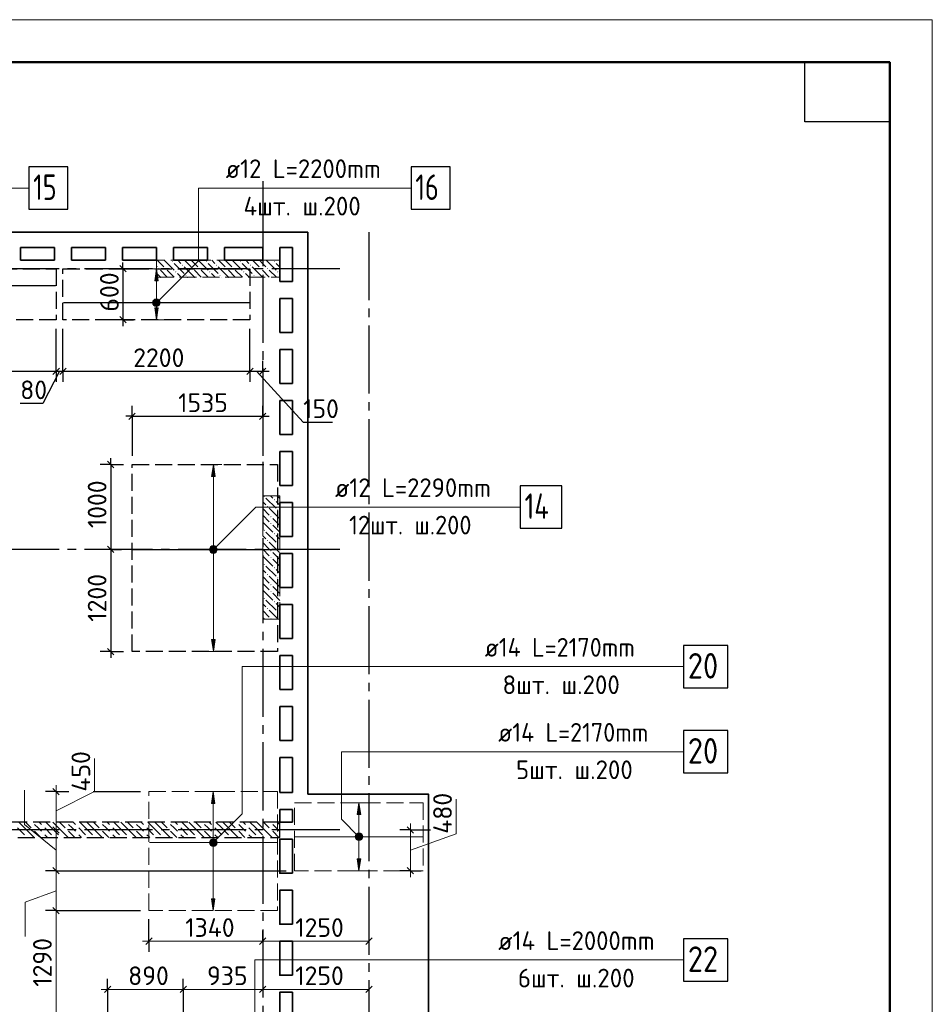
# Model space of a CAD drawing. Header units: millimetres. Extents: x 40580 to 1930067, y -240640 to 81020.
# Tile 354 of 656: x 1041137 to 1051872, y -210025 to -198443. Entities that reach past the tile are written whole.
import ezdxf

# ---------------------------------------------------------------- set-up
doc = ezdxf.new("R2010")
doc.units = ezdxf.units.MM
for name, pattern in [('______2', [270, 200, -70]), ('______5', [1100, 800, -100, 100, -100]), ('CENTER', [2, 1.25, -0.25, 0.25, -0.25])]:
    doc.linetypes.add(name, pattern=pattern)
for name, color, linetype, lineweight in [('Standard', 7, 'Continuous', 25), ('ДОП Верх по У', 7, 'Continuous', 25), ('ЖБ Перекрытие верхний уровень', 7, 'Continuous', 35), ('ОСИ', 7, 'CENTER', 15), ('Позиционная метка номер позиции', 7, 'Continuous', 13), ('Примечания', 7, 'Continuous', 13)]:
    doc.layers.add(name, color=color, linetype=linetype, lineweight=lineweight)
doc.layers.add('ЖБ Пилон', color=7, linetype='______2', lineweight=13, true_color=0xa0a0a0)
doc.layers.add('ЖБ Стена верхний уровень', color=7, linetype='______2', true_color=0x656565)
doc.styles.add('ISOCPEUR', font='isocpeur.ttf')

msp = doc.modelspace()

# ---------------------------------------------------------------- hatches: boundary and pattern name
at = {"layer": 'ДОП Верх по У', "linetype": 'Continuous', "lineweight": 13, "transparency": 33554687}
for points in [[(1042765.6, -201513), (1042745.6, -201373), (1042725.6, -201513)], [(1042713.4, -201754.2), (1042777.9, -201754.2), (1042764.4, -201740.7)], [(1042713.4, -201754.2), (1042764.4, -201740.7), (1042726.9, -201740.7)], [(1042726.9, -201740.7), (1042764.4, -201740.7), (1042745.6, -201735.5)], [(1042708.1, -201773), (1042783.1, -201773), (1042777.9, -201754.2)], [(1042708.1, -201773), (1042777.9, -201754.2), (1042713.4, -201754.2)], [(1042713.4, -201791.7), (1042783.1, -201773), (1042708.1, -201773)], [(1042713.4, -201791.7), (1042777.9, -201791.7), (1042783.1, -201773)], [(1042726.9, -201805.2), (1042777.9, -201791.7), (1042713.4, -201791.7)], [(1042726.9, -201805.2), (1042764.4, -201805.2), (1042777.9, -201791.7)], [(1042764.4, -201805.2), (1042726.9, -201805.2), (1042745.6, -201810.5)], [(1043434.6, -203815), (1043414.6, -203675), (1043394.6, -203815)], [(1043382.4, -204656.2), (1043446.9, -204656.2), (1043433.4, -204642.7)], [(1043382.4, -204656.2), (1043433.4, -204642.7), (1043395.9, -204642.7)], [(1043395.9, -204642.7), (1043433.4, -204642.7), (1043414.6, -204637.5)], [(1043377.1, -204675), (1043452.1, -204675), (1043446.9, -204656.2)], [(1043377.1, -204675), (1043446.9, -204656.2), (1043382.4, -204656.2)], [(1043382.4, -204693.7), (1043452.1, -204675), (1043377.1, -204675)], [(1043382.4, -204693.7), (1043446.9, -204693.7), (1043452.1, -204675)], [(1043395.9, -204707.2), (1043446.9, -204693.7), (1043382.4, -204693.7)], [(1043395.9, -204707.2), (1043433.4, -204707.2), (1043446.9, -204693.7)], [(1043433.4, -204707.2), (1043395.9, -204707.2), (1043414.6, -204712.5)], [(1043433.6, -207663), (1043413.6, -207523), (1043393.6, -207663)], [(1045147.6, -207793), (1045127.6, -207653), (1045107.6, -207793)], [(1043376.1, -208123), (1043451.1, -208123), (1043445.9, -208104.2)], [(1043376.1, -208123), (1043445.9, -208104.2), (1043381.4, -208104.2)], [(1043381.4, -208104.2), (1043445.9, -208104.2), (1043432.4, -208090.7)], [(1043381.4, -208104.2), (1043432.4, -208090.7), (1043394.9, -208090.7)], [(1043394.9, -208090.7), (1043432.4, -208090.7), (1043413.6, -208085.5)], [(1045090.1, -208053), (1045165.1, -208053), (1045159.9, -208034.2)], [(1045090.1, -208053), (1045159.9, -208034.2), (1045095.4, -208034.2)], [(1045095.4, -208071.7), (1045165.1, -208053), (1045090.1, -208053)], [(1045095.4, -208034.2), (1045159.9, -208034.2), (1045146.4, -208020.7)], [(1045095.4, -208034.2), (1045146.4, -208020.7), (1045108.9, -208020.7)], [(1045095.4, -208071.7), (1045159.9, -208071.7), (1045165.1, -208053)], [(1045108.9, -208085.2), (1045159.9, -208071.7), (1045095.4, -208071.7)], [(1045108.9, -208020.7), (1045146.4, -208020.7), (1045127.6, -208015.5)], [(1045108.9, -208085.2), (1045146.4, -208085.2), (1045159.9, -208071.7)], [(1045146.4, -208085.2), (1045108.9, -208085.2), (1045127.6, -208090.5)], [(1043381.4, -208141.7), (1043451.1, -208123), (1043376.1, -208123)], [(1043381.4, -208141.7), (1043445.9, -208141.7), (1043451.1, -208123)], [(1043394.9, -208155.2), (1043445.9, -208141.7), (1043381.4, -208141.7)], [(1043394.9, -208155.2), (1043432.4, -208155.2), (1043445.9, -208141.7)], [(1043432.4, -208155.2), (1043394.9, -208155.2), (1043413.6, -208160.5)]]:
    msp.add_hatch(color=7, dxfattribs=at).paths.add_polyline_path(points)
for points in [[(1042765.6, -201833), (1042745.6, -201973), (1042725.6, -201833)], [(1043434.6, -205735), (1043414.6, -205875), (1043394.6, -205735)], [(1045147.6, -208313), (1045127.6, -208453), (1045107.6, -208313)], [(1043433.6, -208783), (1043413.6, -208923), (1043393.6, -208783)]]:
    msp.add_hatch(color=7, dxfattribs=at).paths.add_polyline_path(points, flags=16)
at = {"layer": 'ЖБ Пилон', "linetype": 'Continuous', "lineweight": -3, "transparency": 33554687}
for points in [[(1042926.1, -201289.9), (1042932.6, -201283.4), (1042939.1, -201289.9), (1042932.6, -201296.3)], [(1043326.1, -201289.9), (1043332.6, -201283.4), (1043339.1, -201289.9), (1043332.6, -201296.3)], [(1043726.1, -201289.9), (1043732.6, -201283.4), (1043739.1, -201289.9), (1043732.6, -201296.3)], [(1044126.1, -201289.9), (1044132.6, -201283.4), (1044139.1, -201289.9), (1044132.6, -201296.3)], [(1042766.1, -201369.9), (1042772.6, -201363.4), (1042779.1, -201369.9), (1042772.6, -201376.4)], [(1042846.1, -201369.9), (1042852.6, -201363.4), (1042859.1, -201369.9), (1042852.6, -201376.4)], [(1042966.1, -201409.9), (1042972.6, -201403.4), (1042979.1, -201409.9), (1042972.6, -201416.4)], [(1043046.1, -201329.9), (1043052.6, -201323.4), (1043059.1, -201329.9), (1043052.6, -201336.4)], [(1043166.1, -201369.9), (1043172.6, -201363.4), (1043179.1, -201369.9), (1043172.6, -201376.4)], [(1043246.1, -201369.9), (1043252.6, -201363.4), (1043259.1, -201369.9), (1043252.6, -201376.4)], [(1043366.1, -201409.9), (1043372.6, -201403.4), (1043379.1, -201409.9), (1043372.6, -201416.4)], [(1043446.1, -201329.9), (1043452.6, -201323.4), (1043459.1, -201329.9), (1043452.6, -201336.4)], [(1043566.1, -201369.9), (1043572.6, -201363.4), (1043579.1, -201369.9), (1043572.6, -201376.4)], [(1043646.1, -201369.9), (1043652.6, -201363.4), (1043659.1, -201369.9), (1043652.6, -201376.4)], [(1043766.1, -201409.9), (1043772.6, -201403.4), (1043779.1, -201409.9), (1043772.6, -201416.4)], [(1043846.1, -201329.9), (1043852.6, -201323.4), (1043859.1, -201329.9), (1043852.6, -201336.4)], [(1043966.1, -201369.9), (1043972.6, -201363.4), (1043979.1, -201369.9), (1043972.6, -201376.4)], [(1044046.1, -201369.9), (1044052.6, -201363.4), (1044059.1, -201369.9), (1044052.6, -201376.4)], [(1044166.1, -201409.9), (1044172.6, -201403.4), (1044179.1, -201409.9), (1044172.6, -201416.4)], [(1043086.1, -201449.9), (1043092.6, -201443.4), (1043099.1, -201449.9), (1043092.6, -201456.4)], [(1043486.1, -201449.9), (1043492.6, -201443.4), (1043499.1, -201449.9), (1043492.6, -201456.4)], [(1043886.1, -201449.9), (1043892.6, -201443.4), (1043899.1, -201449.9), (1043892.6, -201456.4)], [(1044006.1, -204049.9), (1044012.6, -204043.4), (1044019.1, -204049.9), (1044012.6, -204056.4)], [(1044046.1, -204169.9), (1044052.6, -204163.4), (1044059.1, -204169.9), (1044052.6, -204176.4)], [(1044126.1, -204089.9), (1044132.6, -204083.4), (1044139.1, -204089.9), (1044132.6, -204096.3)], [(1044086.1, -204289.9), (1044092.6, -204283.4), (1044099.1, -204289.9), (1044092.6, -204296.3)], [(1044166.1, -204209.9), (1044172.6, -204203.4), (1044179.1, -204209.9), (1044172.6, -204216.4)], [(1044086.1, -204369.9), (1044092.6, -204363.4), (1044099.1, -204369.9), (1044092.6, -204376.4)], [(1044006.1, -204449.9), (1044012.6, -204443.4), (1044019.1, -204449.9), (1044012.6, -204456.4)], [(1044126.1, -204489.9), (1044132.6, -204483.4), (1044139.1, -204489.9), (1044132.6, -204496.3)], [(1044046.1, -204569.9), (1044052.6, -204563.4), (1044059.1, -204569.9), (1044052.6, -204576.4)], [(1044166.1, -204609.9), (1044172.6, -204603.4), (1044179.1, -204609.9), (1044172.6, -204616.4)], [(1044086.1, -204689.9), (1044092.6, -204683.4), (1044099.1, -204689.9), (1044092.6, -204696.3)], [(1044006.1, -204849.9), (1044012.6, -204843.4), (1044019.1, -204849.9), (1044012.6, -204856.4)], [(1044086.1, -204769.9), (1044092.6, -204763.4), (1044099.1, -204769.9), (1044092.6, -204776.4)], [(1044046.1, -204969.9), (1044052.6, -204963.4), (1044059.1, -204969.9), (1044052.6, -204976.4)], [(1044126.1, -204889.9), (1044132.6, -204883.4), (1044139.1, -204889.9), (1044132.6, -204896.3)], [(1044086.1, -205089.9), (1044092.6, -205083.4), (1044099.1, -205089.9), (1044092.6, -205096.3)], [(1044166.1, -205009.9), (1044172.6, -205003.4), (1044179.1, -205009.9), (1044172.6, -205016.4)], [(1044086.1, -205169.9), (1044092.6, -205163.4), (1044099.1, -205169.9), (1044092.6, -205176.4)], [(1044006.1, -205249.9), (1044012.6, -205243.4), (1044019.1, -205249.9), (1044012.6, -205256.4)], [(1044126.1, -205289.9), (1044132.6, -205283.4), (1044139.1, -205289.9), (1044132.6, -205296.3)], [(1044046.1, -205369.9), (1044052.6, -205363.4), (1044059.1, -205369.9), (1044052.6, -205376.4)], [(1044166.1, -205409.9), (1044172.6, -205403.4), (1044179.1, -205409.9), (1044172.6, -205416.4)], [(1044086.1, -205489.9), (1044092.6, -205483.4), (1044099.1, -205489.9), (1044096, -205493), (1044089.2, -205493)]]:
    msp.add_hatch(color=7, dxfattribs=at).paths.add_polyline_path(points, flags=16)
at = {"layer": 'Позиционная метка номер позиции', "linetype": 'Continuous', "lineweight": 13, "transparency": 33554687}
for points in [[(1042702.4, -201761.5), (1042777.5, -201804.8), (1042713.8, -201741.2)], [(1042713.8, -201741.2), (1042788.9, -201784.4), (1042734.2, -201729.7)], [(1042713.8, -201741.2), (1042777.5, -201804.8), (1042788.9, -201784.4)], [(1042734.2, -201729.7), (1042788.9, -201784.4), (1042788.9, -201761.5)], [(1042734.2, -201729.7), (1042788.9, -201761.5), (1042757.1, -201729.7)], [(1042757.1, -201729.7), (1042788.9, -201761.5), (1042777.5, -201741.2)], [(1042702.4, -201784.4), (1042757.1, -201816.3), (1042702.4, -201761.5)], [(1042702.4, -201761.5), (1042757.1, -201816.3), (1042777.5, -201804.8)], [(1042734.2, -201816.3), (1042702.4, -201784.4), (1042713.8, -201804.8)], [(1042702.4, -201784.4), (1042734.2, -201816.3), (1042757.1, -201816.3)], [(1043371.4, -204663.5), (1043446.4, -204706.8), (1043382.8, -204643.2)], [(1043382.8, -204643.2), (1043457.9, -204686.4), (1043403.2, -204631.7)], [(1043382.8, -204643.2), (1043446.4, -204706.8), (1043457.9, -204686.4)], [(1043403.2, -204631.7), (1043457.9, -204686.4), (1043457.9, -204663.5)], [(1043403.2, -204631.7), (1043457.9, -204663.5), (1043426.1, -204631.7)], [(1043426.1, -204631.7), (1043457.9, -204663.5), (1043446.4, -204643.2)], [(1043371.4, -204686.4), (1043426.1, -204718.3), (1043371.4, -204663.5)], [(1043371.4, -204663.5), (1043426.1, -204718.3), (1043446.4, -204706.8)], [(1043403.2, -204718.3), (1043371.4, -204686.4), (1043382.8, -204706.8)], [(1043371.4, -204686.4), (1043403.2, -204718.3), (1043426.1, -204718.3)], [(1043370.4, -208111.5), (1043445.5, -208154.8), (1043381.8, -208091.2)], [(1043370.4, -208134.5), (1043425.1, -208166.3), (1043370.4, -208111.5)], [(1043370.4, -208111.5), (1043425.1, -208166.3), (1043445.5, -208154.8)], [(1043381.8, -208091.2), (1043456.9, -208134.5), (1043402.2, -208079.7)], [(1043381.8, -208091.2), (1043445.5, -208154.8), (1043456.9, -208134.5)], [(1043402.2, -208079.7), (1043456.9, -208134.5), (1043456.9, -208111.5)], [(1043402.2, -208079.7), (1043456.9, -208111.5), (1043425.1, -208079.7)], [(1043425.1, -208079.7), (1043456.9, -208111.5), (1043445.5, -208091.2)], [(1045095.8, -208084.8), (1045139.1, -208009.7), (1045084.4, -208064.5)], [(1045084.4, -208064.5), (1045139.1, -208009.7), (1045116.2, -208009.7)], [(1045084.4, -208064.5), (1045116.2, -208009.7), (1045084.4, -208041.5)], [(1045084.4, -208041.5), (1045116.2, -208009.7), (1045095.8, -208021.2)], [(1045095.8, -208084.8), (1045159.5, -208021.2), (1045139.1, -208009.7)], [(1045116.2, -208096.3), (1045159.5, -208021.2), (1045095.8, -208084.8)], [(1045116.2, -208096.3), (1045170.9, -208041.5), (1045159.5, -208021.2)], [(1045139.1, -208096.3), (1045170.9, -208041.5), (1045116.2, -208096.3)], [(1045139.1, -208096.3), (1045170.9, -208064.5), (1045170.9, -208041.5)], [(1045170.9, -208064.5), (1045139.1, -208096.3), (1045159.5, -208084.8)], [(1043402.2, -208166.3), (1043370.4, -208134.5), (1043381.8, -208154.8)], [(1043370.4, -208134.5), (1043402.2, -208166.3), (1043425.1, -208166.3)]]:
    msp.add_hatch(color=7, dxfattribs=at).paths.add_polyline_path(points)

# ---------------------------------------------------------------- linework, layer by layer
at = {"layer": 'Standard', "color": 251, "linetype": 'Continuous', "lineweight": -3, "true_color": 0x656565, "transparency": 33554687}
for p, q in [((1042351.5, -201373), (1042226.5, -201373)), ((1042351.5, -201373), (1042275.6, -201373)), ((1042351.5, -201373), (1042476.5, -201373)), ((1042351.5, -201973), (1042226.5, -201973)), ((1042351.5, -201973), (1042275.6, -201973)), ((1042351.5, -201973), (1042476.5, -201973)), ((1043845.6, -202579), (1043845.6, -202079)), ((1041565.6, -202579), (1041565.6, -202454)), ((1041645.6, -202579), (1041645.6, -202454)), ((1043845.6, -202579), (1043845.6, -202454)), ((1043995.6, -202579), (1043995.6, -202454)), ((1043995.6, -202579), (1043995.6, -202534.9)), ((1041565.6, -202579), (1041565.6, -202704)), ((1041645.6, -202579), (1041645.6, -202704)), ((1043845.6, -202579), (1043845.6, -202704)), ((1043995.6, -202579), (1043995.6, -202704)), ((1042458.6, -203108.5), (1042458.6, -202983.5)), ((1043995.6, -203108.5), (1043995.6, -202983.5)), ((1042458.6, -203108.5), (1042458.6, -203233.5)), ((1042458.6, -203108.5), (1042458.6, -203575)), ((1043995.6, -203108.5), (1043995.6, -203233.5)), ((1043995.6, -203108.5), (1043995.6, -203575)), ((1042207.5, -203675), (1042082.5, -203675)), ((1042207.5, -203675), (1042332.5, -203675)), ((1042207.5, -203675), (1042358.6, -203675)), ((1042207.5, -204673), (1042082.5, -204673)), ((1042207.5, -204673), (1042332.5, -204673)), ((1042207.5, -204673), (1042207.5, -204673)), ((1042207.5, -205875), (1042082.5, -205875)), ((1042207.5, -205875), (1042332.5, -205875)), ((1042207.5, -205875), (1042358.6, -205875)), ((1041564.1, -207523), (1041439.1, -207523)), ((1041564.1, -207523), (1041689.1, -207523)), ((1041564.1, -207523), (1041714.5, -207523)), ((1045732.3, -207973), (1045607.3, -207973)), ((1045732.3, -207973), (1045857.3, -207973)), ((1045732.3, -207973), (1045968.7, -207973)), ((1041564.1, -208453), (1041439.1, -208453)), ((1041564.1, -208453), (1041689.1, -208453)), ((1045732.3, -208453), (1045607.3, -208453)), ((1045732.3, -208453), (1045857.3, -208453)), ((1045732.3, -208453), (1045732.3, -208453)), ((1041564.1, -208923), (1041439.1, -208923)), ((1041564.1, -208923), (1041689.1, -208923)), ((1042656.6, -209281.8), (1042656.6, -209023)), ((1042656.6, -209281.8), (1042656.6, -209156.8)), ((1043995.6, -209281.8), (1043995.6, -209156.8)), ((1042656.6, -209281.8), (1042656.6, -209406.8)), ((1043995.6, -209281.8), (1043995.6, -209406.8)), ((1043995.6, -209281.8), (1043995.6, -209281.8)), ((1042170.6, -209848.7), (1042170.6, -209723.7)), ((1043060.6, -209848.7), (1043060.6, -209723.7)), ((1042170.6, -209848.7), (1042170.6, -209973.7)), ((1042170.6, -209848.7), (1042170.6, -210113)), ((1043060.6, -209848.7), (1043060.6, -209973.7)), ((1043060.6, -209848.7), (1043060.6, -211313))]:
    msp.add_line(p, q, dxfattribs=at)
at = {"layer": 'Standard', "color": 7, "linetype": 'Continuous', "lineweight": 25, "transparency": 33554687}
for p, q in [((1042314, -201335.5), (1042389, -201410.5)), ((1042314, -201935.5), (1042389, -202010.5)), ((1041528.1, -202616.5), (1041603.1, -202541.5)), ((1041608.1, -202616.5), (1041683.1, -202541.5)), ((1043808.1, -202616.5), (1043883.1, -202541.5)), ((1043958.1, -202616.5), (1044033.1, -202541.5)), ((1042421.1, -203146), (1042496.1, -203071)), ((1043958.1, -203146), (1044033.1, -203071)), ((1042170, -203637.5), (1042245, -203712.5)), ((1042170, -204635.5), (1042245, -204710.5)), ((1042170, -205837.5), (1042245, -205912.5)), ((1041526.6, -207485.5), (1041601.6, -207560.5)), ((1041526.6, -207935.5), (1041601.6, -208010.5)), ((1045694.8, -207935.5), (1045769.8, -208010.5)), ((1041526.6, -208415.5), (1041601.6, -208490.5)), ((1045694.8, -208415.5), (1045769.8, -208490.5)), ((1041526.6, -208885.5), (1041601.6, -208960.5)), ((1042619.1, -209319.3), (1042694.1, -209244.3)), ((1043958.1, -209319.3), (1044033.1, -209244.3)), ((1045208.1, -209319.3), (1045283.1, -209244.3)), ((1042133.1, -209886.2), (1042208.1, -209811.2)), ((1043023.1, -209886.2), (1043098.1, -209811.2)), ((1043958.1, -209886.2), (1044033.1, -209811.2)), ((1045208.1, -209886.2), (1045283.1, -209811.2))]:
    msp.add_line(p, q, dxfattribs=at)
at = {"layer": 'Standard', "color": 7, "linetype": 'Continuous', "lineweight": -3, "transparency": 33554687}
for p, q in [((1042351.5, -201373), (1042351.5, -201298)), ((1042351.5, -201973), (1042351.5, -202048)), ((1038495.6, -202579), (1041565.6, -202579)), ((1041605.6, -202579), (1041408.6, -202957)), ((1041565.6, -202579), (1041645.6, -202579)), ((1041645.6, -202579), (1043845.6, -202579)), ((1043845.6, -202579), (1043995.6, -202579)), ((1043920.6, -202579), (1044470.6, -203179)), ((1043995.6, -202579), (1044070.6, -202579)), ((1041408.6, -202957), (1041142.6, -202957)), ((1042458.6, -203108.5), (1042383.6, -203108.5)), ((1042458.6, -203108.5), (1043995.6, -203108.5)), ((1043995.6, -203108.5), (1044070.6, -203108.5)), ((1044470.6, -203179), (1044814.7, -203179)), ((1042207.5, -203675), (1042207.5, -203600)), ((1042207.5, -204673), (1042207.5, -205875)), ((1042207.5, -205875), (1042207.5, -205950))]:
    msp.add_line(p, q, dxfattribs=at)
at = {"layer": 'Standard', "color": 7, "linetype": 'Continuous', "lineweight": 13, "transparency": 33554687}
for p, q in [((1042016.5, -207523), (1042016.5, -207132)), ((1041194.8, -207910.8), (1041194.8, -207504.2)), ((1041564.1, -207523), (1041564.1, -207448)), ((1041564.1, -207748), (1042016.5, -207523)), ((1046270.7, -208019.1), (1046270.7, -207612.5)), ((1041564.1, -208213), (1041194.8, -207910.8)), ((1041564.1, -207973), (1041564.1, -208453)), ((1045732.3, -207973), (1045732.3, -207898)), ((1045732.3, -207973), (1045732.3, -208453)), ((1045732.3, -208213), (1046270.7, -208019.1)), ((1045732.3, -208453), (1045732.3, -208528)), ((1041564.1, -208688), (1041201.5, -208821.4)), ((1041201.5, -208821.4), (1041201.5, -209228)), ((1042656.6, -209281.8), (1042581.6, -209281.8)), ((1042656.6, -209281.8), (1043995.6, -209281.8)), ((1043995.6, -209281.8), (1045245.6, -209281.8)), ((1042170.6, -209848.7), (1042095.6, -209848.7)), ((1042170.6, -209848.7), (1043060.6, -209848.7)), ((1043060.6, -209848.7), (1043995.6, -209848.7)), ((1043995.6, -209848.7), (1045245.6, -209848.7))]:
    msp.add_line(p, q, dxfattribs=at)
msp.add_lwpolyline([(1022171.6, -240443), (1051871.6, -240443), (1051871.6, -198443), (1022171.6, -198443), (1022171.6, -240443)], close=True, dxfattribs=at)
at = {"layer": 'Standard', "color": 7, "linetype": 'Continuous', "lineweight": 50, "transparency": 33554687}
msp.add_lwpolyline([(1024171.6, -198943), (1051371.6, -198943), (1051371.6, -239943), (1024171.6, -239943), (1024171.6, -198943)], close=True, dxfattribs=at)
at = {"layer": 'Standard', "color": 7, "linetype": 'Continuous', "lineweight": 25, "transparency": 33554687}
msp.add_lwpolyline([(1051371.6, -198943), (1051371.6, -199643), (1050371.6, -199643), (1050371.6, -198943), (1051371.6, -198943)], close=True, dxfattribs=at)
at = {"layer": 'Standard', "color": 7, "linetype": 'Continuous', "lineweight": -3, "transparency": 33554687}
for points in [[(1042351.5, -201373), (1042351.5, -201971.8), (1042351.5, -201971.8), (1042351.5, -201973)], [(1042207.5, -203675), (1042207.5, -204509.7), (1042207.5, -204509.7), (1042207.5, -204673)]]:
    msp.add_lwpolyline(points, dxfattribs=at)
at = {"layer": 'Standard', "color": 251, "linetype": 'Continuous', "lineweight": -3, "true_color": 0x656565, "transparency": 33554687}
for points in [[(1041565.6, -202579), (1041565.6, -202562), (1041565.6, -202562), (1041565.6, -202079)], [(1041645.6, -202579), (1041645.6, -202562), (1041645.6, -202562), (1041645.6, -202079)], [(1041999.5, -207523), (1042082.5, -207523), (1042082.5, -207523), (1042556.6, -207523)], [(1041564.1, -208453), (1041570.7, -208453), (1041570.7, -208453), (1041822.7, -208453), (1041822.7, -208453), (1041884.8, -208453), (1041884.8, -208453), (1041922.2, -208453), (1041922.2, -208453), (1041923.7, -208453), (1041923.7, -208453), (1041934.8, -208453), (1041934.8, -208453), (1041943.9, -208453), (1041943.9, -208453), (1041985.3, -208453), (1041985.3, -208453), (1041986.5, -208453), (1041986.5, -208453), (1041993, -208453), (1041993, -208453), (1041995.1, -208453), (1041995.1, -208453), (1044270.6, -208453)], [(1041564.1, -208923), (1041730, -208923), (1041730, -208923), (1041824.8, -208923), (1041824.8, -208923), (1041881.7, -208923), (1041881.7, -208923), (1041883.9, -208923), (1041883.9, -208923), (1041900.9, -208923), (1041900.9, -208923), (1041914.7, -208923), (1041914.7, -208923), (1041977.8, -208923), (1041977.8, -208923), (1041979.7, -208923), (1041979.7, -208923), (1041989.5, -208923), (1041989.5, -208923), (1041992.7, -208923), (1041992.7, -208923), (1042556.6, -208923)]]:
    msp.add_lwpolyline(points, dxfattribs=at)
at = {"layer": 'Standard', "color": 7, "linetype": 'Continuous', "lineweight": 13, "transparency": 33554687}
for points in [[(1041564.1, -207523), (1041564.1, -207828.1), (1041564.1, -207828.1), (1041564.1, -207973)], [(1041564.1, -208453), (1041564.1, -208497.9), (1041564.1, -208497.9), (1041564.1, -208923)], [(1041564.1, -208923), (1041564.1, -209730.3), (1041564.1, -209730.3), (1041564.1, -210213)]]:
    msp.add_lwpolyline(points, dxfattribs=at)
at = {"layer": 'ДОП Верх по У', "color": 7, "linetype": 'Continuous', "lineweight": 13, "transparency": 33554687}
for p, q in [((1043540.6, -200423), (1045626.6, -200423)), ((1044825.6, -204175), (1046911.6, -204175)), ((1046587.1, -206053), (1048651.1, -206053)), ((1046745.6, -207053), (1048809.6, -207053)), ((1046745.6, -209503.1), (1048853.6, -209503.1))]:
    msp.add_line(p, q, dxfattribs=at)
at = {"layer": 'ДОП Верх по У', "color": 251, "linetype": 'Continuous', "lineweight": 13, "true_color": 0x494949, "transparency": 33554687}
for p, q in [((1042745.6, -201373), (1042645.6, -201373)), ((1042745.6, -201373), (1042725.6, -201513)), ((1042765.6, -201513), (1042745.6, -201373)), ((1042745.6, -201373), (1042845.6, -201373)), ((1042745.6, -201373), (1042745.6, -201373)), ((1042725.6, -201513), (1042765.6, -201513)), ((1042745.6, -201743), (1042745.6, -201513)), ((1042708.1, -201773), (1042708.1, -201773)), ((1042745.6, -201973), (1042725.6, -201833)), ((1042725.6, -201833), (1042765.6, -201833)), ((1042745.6, -201833), (1042745.6, -201803)), ((1042765.6, -201833), (1042745.6, -201973)), ((1042783.1, -201773), (1042783.1, -201773)), ((1042745.6, -201973), (1042645.6, -201973)), ((1042745.6, -201973), (1042845.6, -201973)), ((1042745.6, -201973), (1042745.6, -201973)), ((1043414.6, -203675), (1043314.6, -203675)), ((1043414.6, -203675), (1043394.6, -203815)), ((1043434.6, -203815), (1043414.6, -203675)), ((1043414.6, -203675), (1043514.6, -203675)), ((1043414.6, -203675), (1043414.6, -203675)), ((1043394.6, -203815), (1043434.6, -203815)), ((1043414.6, -204645), (1043414.6, -203815)), ((1043377.1, -204675), (1043377.1, -204675)), ((1043414.6, -205735), (1043414.6, -204705)), ((1043452.1, -204675), (1043452.1, -204675)), ((1043414.6, -205875), (1043394.6, -205735)), ((1043394.6, -205735), (1043434.6, -205735)), ((1043434.6, -205735), (1043414.6, -205875)), ((1043414.6, -205875), (1043314.6, -205875)), ((1043414.6, -205875), (1043514.6, -205875)), ((1043414.6, -205875), (1043414.6, -205875)), ((1043413.6, -207523), (1043313.6, -207523)), ((1043413.6, -207523), (1043393.6, -207663)), ((1043433.6, -207663), (1043413.6, -207523)), ((1043413.6, -207523), (1043513.6, -207523)), ((1043413.6, -207523), (1043413.6, -207523)), ((1045127.6, -207653), (1045027.6, -207653)), ((1045127.6, -207653), (1045107.6, -207793)), ((1045147.6, -207793), (1045127.6, -207653)), ((1045127.6, -207653), (1045227.6, -207653)), ((1045127.6, -207653), (1045127.6, -207653)), ((1043393.6, -207663), (1043433.6, -207663)), ((1043413.6, -208093), (1043413.6, -207663)), ((1045107.6, -207793), (1045147.6, -207793)), ((1045127.6, -208023), (1045127.6, -207793)), ((1045090.1, -208053), (1045090.1, -208053)), ((1045127.6, -208313), (1045127.6, -208083)), ((1045165.1, -208053), (1045165.1, -208053)), ((1043376.1, -208123), (1043376.1, -208123)), ((1043413.6, -208783), (1043413.6, -208153)), ((1043451.1, -208123), (1043451.1, -208123)), ((1045127.6, -208453), (1045107.6, -208313)), ((1045107.6, -208313), (1045147.6, -208313)), ((1045147.6, -208313), (1045127.6, -208453)), ((1045127.6, -208453), (1045027.6, -208453)), ((1045127.6, -208453), (1045227.6, -208453)), ((1045127.6, -208453), (1045127.6, -208453)), ((1043413.6, -208923), (1043393.6, -208783)), ((1043393.6, -208783), (1043433.6, -208783)), ((1043433.6, -208783), (1043413.6, -208923)), ((1043413.6, -208923), (1043313.6, -208923))]:
    msp.add_line(p, q, dxfattribs=at)
at = {"layer": 'ДОП Верх по У', "color": 7, "linetype": 'Continuous', "lineweight": -3, "transparency": 33554687}
for p, q in [((1041559.6, -201573), (1037671.6, -201573)), ((1043839.6, -201773), (1041651.6, -201773)), ((1042464.6, -204675), (1044164.6, -204675))]:
    msp.add_line(p, q, dxfattribs=at)
at = {"layer": 'ДОП Верх по У', "color": 7, "linetype": 'Continuous', "lineweight": 18, "transparency": 33554687}
for p, q in [((1045877.6, -208053), (1044377.6, -208053)), ((1042663.6, -208123), (1044163.6, -208123))]:
    msp.add_line(p, q, dxfattribs=at)
at = {"layer": 'ДОП Верх по У', "color": 7, "linetype": 'Continuous', "lineweight": 25, "transparency": 33554687}
for points in [[(1041245, -200673), (1041705, -200673), (1041705, -200173), (1041245, -200173), (1041245, -200673)], [(1045740.6, -200673), (1046200.6, -200673), (1046200.6, -200173), (1045740.6, -200173), (1045740.6, -200673)], [(1047025.6, -204425), (1047515.6, -204425), (1047515.6, -203925), (1047025.6, -203925), (1047025.6, -204425)], [(1048945.6, -206303), (1049465.6, -206303), (1049465.6, -205803), (1048945.6, -205803), (1048945.6, -206303)], [(1048945.6, -207303), (1049465.6, -207303), (1049465.6, -206803), (1048945.6, -206803), (1048945.6, -207303)], [(1048945.6, -209753.1), (1049465.6, -209753.1), (1049465.6, -209253.1), (1048945.6, -209253.1), (1048945.6, -209753.1)]]:
    msp.add_lwpolyline(points, dxfattribs=at)
at = {"layer": 'ДОП Верх по У', "color": 251, "linetype": 'Continuous', "lineweight": 13, "true_color": 0x494949, "transparency": 33554687}
for centre in [(1042745.6, -201773), (1043414.6, -204675), (1043413.6, -208123), (1045127.6, -208053)]:
    msp.add_circle(centre, 37.5, dxfattribs=at)
at = {"layer": 'ЖБ Перекрытие верхний уровень', "transparency": 33554687}
for p, q in [((1044525.6, -200943), (1029565.6, -200943)), ((1044525.6, -207553), (1044525.6, -200943)), ((1041145.6, -201123), (1041545.6, -201123)), ((1041145.6, -201273), (1041145.6, -201123)), ((1041545.6, -201123), (1041545.6, -201273)), ((1041745.6, -201273), (1041745.6, -201123)), ((1041745.6, -201123), (1042145.6, -201123)), ((1042145.6, -201123), (1042145.6, -201273)), ((1042345.6, -201123), (1042745.6, -201123)), ((1042345.6, -201273), (1042345.6, -201123)), ((1042745.6, -201123), (1042745.6, -201273)), ((1042945.6, -201273), (1042945.6, -201123)), ((1042945.6, -201123), (1043345.6, -201123)), ((1043345.6, -201123), (1043345.6, -201273)), ((1043545.6, -201273), (1043545.6, -201123)), ((1043545.6, -201123), (1043995.6, -201123)), ((1043995.6, -201123), (1043995.6, -201273)), ((1044195.6, -201123), (1044345.6, -201123)), ((1044195.6, -201523), (1044195.6, -201123)), ((1044345.6, -201123), (1044345.6, -201523)), ((1041545.6, -201273), (1041145.6, -201273)), ((1042145.6, -201273), (1041745.6, -201273)), ((1042745.6, -201273), (1042345.6, -201273)), ((1043345.6, -201273), (1042945.6, -201273)), ((1043995.6, -201273), (1043545.6, -201273)), ((1044345.6, -201523), (1044195.6, -201523)), ((1044195.6, -201723), (1044345.6, -201723)), ((1044195.6, -202123), (1044195.6, -201723)), ((1044345.6, -201723), (1044345.6, -202123)), ((1044345.6, -202123), (1044195.6, -202123)), ((1044195.6, -202323), (1044345.6, -202323)), ((1044195.6, -202723), (1044195.6, -202323)), ((1044345.6, -202323), (1044345.6, -202723)), ((1044345.6, -202723), (1044195.6, -202723)), ((1044195.6, -203323), (1044195.6, -202923)), ((1044195.6, -202923), (1044345.6, -202923)), ((1044345.6, -202923), (1044345.6, -203323)), ((1044345.6, -203323), (1044195.6, -203323)), ((1044195.6, -203523), (1044345.6, -203523)), ((1044195.6, -203923), (1044195.6, -203523)), ((1044345.6, -203523), (1044345.6, -203923)), ((1044345.6, -203923), (1044195.6, -203923)), ((1044195.6, -204523), (1044195.6, -204123)), ((1044195.6, -204123), (1044345.6, -204123)), ((1044345.6, -204123), (1044345.6, -204523)), ((1044345.6, -204523), (1044195.6, -204523)), ((1044195.6, -204723), (1044345.6, -204723)), ((1044195.6, -205123), (1044195.6, -204723)), ((1044345.6, -204723), (1044345.6, -205123)), ((1044345.6, -205123), (1044195.6, -205123)), ((1044195.6, -205723), (1044195.6, -205323)), ((1044195.6, -205323), (1044345.6, -205323)), ((1044345.6, -205323), (1044345.6, -205723)), ((1044345.6, -205723), (1044195.6, -205723)), ((1044195.6, -205923), (1044345.6, -205923)), ((1044195.6, -206323), (1044195.6, -205923)), ((1044345.6, -205923), (1044345.6, -206323)), ((1044345.6, -206323), (1044195.6, -206323)), ((1044195.6, -206523), (1044345.6, -206523)), ((1044195.6, -206923), (1044195.6, -206523)), ((1044345.6, -206523), (1044345.6, -206923)), ((1044345.6, -206923), (1044195.6, -206923)), ((1044195.6, -207123), (1044345.6, -207123)), ((1044195.6, -207533), (1044195.6, -207123)), ((1044345.6, -207123), (1044345.6, -207533)), ((1044345.6, -207533), (1044195.6, -207533)), ((1044195.6, -207883), (1044195.6, -207733)), ((1044195.6, -207733), (1044345.6, -207733)), ((1044345.6, -207733), (1044345.6, -207883)), ((1044345.6, -207883), (1044195.6, -207883))]:
    msp.add_line(p, q, dxfattribs=at)
at = {"layer": 'ЖБ Перекрытие верхний уровень', "transparency": 33554687, "extrusion": (0, 0, -1)}
msp.add_lwpolyline([(-1044525.6, -216233), (-1045945.6, -216233), (-1045945.6, -207553), (-1044525.6, -207553)], dxfattribs=at)
at = {"layer": 'ЖБ Перекрытие верхний уровень', "transparency": 33554687}
for points in [[(1044345.6, -208483), (1044345.6, -208083), (1044195.6, -208083), (1044195.6, -208483)], [(1044345.6, -209083), (1044345.6, -208683), (1044195.6, -208683), (1044195.6, -209083)], [(1044345.6, -209683), (1044345.6, -209283), (1044195.6, -209283), (1044195.6, -209683)], [(1044345.6, -209883), (1044345.6, -210283), (1044195.6, -210283), (1044195.6, -209883)]]:
    msp.add_lwpolyline(points, close=True, dxfattribs=at)
at = {"layer": 'ЖБ Пилон', "color": 253, "linetype": '______2', "lineweight": 13, "true_color": 0xa0a0a0, "transparency": 33554687}
for p, q in [((1044195.6, -201273), (1042745.6, -201273)), ((1042745.6, -201273), (1042745.6, -201473)), ((1044195.6, -201473), (1044195.6, -201273)), ((1042745.6, -201473), (1044195.6, -201473)), ((1044195.6, -204043), (1043995.6, -204043)), ((1043995.6, -204043), (1043995.6, -205493)), ((1044195.6, -205493), (1044195.6, -204043)), ((1043995.6, -205493), (1044195.6, -205493))]:
    msp.add_line(p, q, dxfattribs=at)
at = {"layer": 'ЖБ Пилон', "color": 9, "linetype": 'Continuous', "lineweight": -3, "true_color": 0xc7c7c7, "transparency": 33554687}
for p, q in [((1042792.6, -201309.9), (1042755.7, -201273)), ((1042835.7, -201273), (1042952.6, -201389.9)), ((1042995.7, -201273), (1043032.6, -201309.9)), ((1043075.7, -201273), (1043152.6, -201349.9)), ((1043192.6, -201309.9), (1043155.7, -201273)), ((1043235.7, -201273), (1043352.6, -201389.9)), ((1043395.7, -201273), (1043432.6, -201309.9)), ((1043475.7, -201273), (1043552.6, -201349.9)), ((1043592.6, -201309.9), (1043555.7, -201273)), ((1043635.7, -201273), (1043752.6, -201389.9)), ((1043795.7, -201273), (1043832.6, -201309.9)), ((1043875.7, -201273), (1043952.6, -201349.9)), ((1043992.6, -201309.9), (1043955.7, -201273)), ((1044035.7, -201273), (1044152.6, -201389.9)), ((1042745.6, -201342.9), (1042752.6, -201349.9)), ((1042832.6, -201349.9), (1042792.6, -201309.9)), ((1042792.6, -201389.9), (1042872.6, -201469.9)), ((1042872.6, -201389.9), (1042955.7, -201473)), ((1042952.6, -201309.9), (1043072.6, -201429.9)), ((1043192.6, -201469.9), (1043072.6, -201349.9)), ((1043232.6, -201349.9), (1043192.6, -201309.9)), ((1043192.6, -201389.9), (1043272.6, -201469.9)), ((1043272.6, -201389.9), (1043355.7, -201473)), ((1043352.6, -201309.9), (1043472.6, -201429.9)), ((1043592.6, -201469.9), (1043472.6, -201349.9)), ((1043632.6, -201349.9), (1043592.6, -201309.9)), ((1043592.6, -201389.9), (1043672.6, -201469.9)), ((1043672.6, -201389.9), (1043755.7, -201473)), ((1043752.6, -201309.9), (1043872.6, -201429.9)), ((1043992.6, -201469.9), (1043872.6, -201349.9)), ((1044032.6, -201349.9), (1043992.6, -201309.9)), ((1043992.6, -201389.9), (1044072.6, -201469.9)), ((1044072.6, -201389.9), (1044155.7, -201473)), ((1044152.6, -201309.9), (1044195.6, -201352.9)), ((1042792.6, -201469.9), (1042745.6, -201422.9)), ((1042792.6, -201469.9), (1042795.7, -201473)), ((1043035.7, -201473), (1042992.6, -201429.9)), ((1043112.6, -201469.9), (1043115.7, -201473)), ((1043192.6, -201469.9), (1043195.7, -201473)), ((1043435.7, -201473), (1043392.6, -201429.9)), ((1043512.6, -201469.9), (1043515.7, -201473)), ((1043592.6, -201469.9), (1043595.7, -201473)), ((1043835.7, -201473), (1043792.6, -201429.9)), ((1043912.6, -201469.9), (1043915.7, -201473)), ((1043992.6, -201469.9), (1043995.7, -201473)), ((1044195.6, -201432.9), (1044192.6, -201429.9)), ((1044085.7, -204043), (1044112.6, -204069.9)), ((1044165.7, -204043), (1044195.6, -204072.9)), ((1044032.6, -204149.9), (1043995.6, -204112.9)), ((1044032.6, -204069.9), (1044152.6, -204189.9)), ((1044152.6, -204109.9), (1044195.6, -204152.9)), ((1043995.6, -204192.9), (1044072.6, -204269.9)), ((1043995.6, -204272.9), (1044072.6, -204349.9)), ((1044072.6, -204189.9), (1044192.6, -204309.9)), ((1044195.6, -204232.9), (1044192.6, -204229.9)), ((1043995.6, -204352.9), (1044112.6, -204469.9)), ((1044152.6, -204349.9), (1044112.6, -204309.9)), ((1044112.6, -204389.9), (1044195.6, -204472.9)), ((1044192.6, -204389.9), (1044152.6, -204349.9)), ((1044032.6, -204549.9), (1043995.6, -204512.9)), ((1044032.6, -204469.9), (1044152.6, -204589.9)), ((1044152.6, -204509.9), (1044195.6, -204552.9)), ((1043995.6, -204592.9), (1044072.6, -204669.9)), ((1044072.6, -204589.9), (1044192.6, -204709.9)), ((1044195.6, -204632.9), (1044192.6, -204629.9)), ((1043995.6, -204672.9), (1044072.6, -204749.9)), ((1043995.6, -204752.9), (1044112.6, -204869.9)), ((1044152.6, -204749.9), (1044112.6, -204709.9)), ((1044192.6, -204789.9), (1044152.6, -204749.9)), ((1044032.6, -204869.9), (1044152.6, -204989.9)), ((1044112.6, -204789.9), (1044195.6, -204872.9)), ((1044032.6, -204949.9), (1043995.6, -204912.9)), ((1043995.6, -204992.9), (1044072.6, -205069.9)), ((1044072.6, -204989.9), (1044192.6, -205109.9)), ((1044152.6, -204909.9), (1044195.6, -204952.9)), ((1043995.6, -205072.9), (1044072.6, -205149.9)), ((1044152.6, -205149.9), (1044112.6, -205109.9)), ((1044195.6, -205032.9), (1044192.6, -205029.9)), ((1043995.6, -205152.9), (1044112.6, -205269.9)), ((1044112.6, -205189.9), (1044195.6, -205272.9)), ((1044192.6, -205189.9), (1044152.6, -205149.9)), ((1044032.6, -205349.9), (1043995.6, -205312.9)), ((1044032.6, -205269.9), (1044152.6, -205389.9)), ((1044152.6, -205309.9), (1044195.6, -205352.9)), ((1043995.6, -205392.9), (1044072.6, -205469.9)), ((1044072.6, -205389.9), (1044175.7, -205493)), ((1044195.6, -205432.9), (1044192.6, -205429.9)), ((1043995.6, -205472.9), (1044015.7, -205493))]:
    msp.add_line(p, q, dxfattribs=at)
at = {"layer": 'ЖБ Стена верхний уровень', "color": 251, "linetype": '______2', "lineweight": -3, "true_color": 0x656565, "transparency": 33554687}
for p, q in [((1044195.6, -207883), (1038415.6, -207883)), ((1044195.6, -208063), (1044195.6, -207883)), ((1038415.6, -208063), (1044195.6, -208063))]:
    msp.add_line(p, q, dxfattribs=at)
at = {"layer": 'ЖБ Стена верхний уровень', "color": 9, "linetype": 'Continuous', "lineweight": -3, "true_color": 0xc7c7c7, "transparency": 33554687}
for p, q in [((1041125.7, -207883), (1041192.6, -207949.9)), ((1041205.7, -207883), (1041272.6, -207949.9)), ((1041365.7, -207883), (1041392.6, -207909.9)), ((1041512.6, -207949.9), (1041445.7, -207883)), ((1041525.7, -207883), (1041592.6, -207949.9)), ((1041605.7, -207883), (1041672.6, -207949.9)), ((1041765.7, -207883), (1041792.6, -207909.9)), ((1041912.6, -207949.9), (1041845.7, -207883)), ((1041925.7, -207883), (1041992.6, -207949.9)), ((1042005.7, -207883), (1042072.6, -207949.9)), ((1042165.7, -207883), (1042192.6, -207909.9)), ((1042312.6, -207949.9), (1042245.7, -207883)), ((1042325.7, -207883), (1042392.6, -207949.9)), ((1042405.7, -207883), (1042472.6, -207949.9)), ((1042565.7, -207883), (1042592.6, -207909.9)), ((1042712.6, -207949.9), (1042645.7, -207883)), ((1042725.7, -207883), (1042792.6, -207949.9)), ((1042805.7, -207883), (1042872.6, -207949.9)), ((1042965.7, -207883), (1042992.6, -207909.9)), ((1043112.6, -207949.9), (1043045.7, -207883)), ((1043125.7, -207883), (1043192.6, -207949.9)), ((1043205.7, -207883), (1043272.6, -207949.9)), ((1043365.7, -207883), (1043392.6, -207909.9)), ((1043512.6, -207949.9), (1043445.7, -207883)), ((1043525.7, -207883), (1043592.6, -207949.9)), ((1043605.7, -207883), (1043672.6, -207949.9)), ((1043765.7, -207883), (1043792.6, -207909.9)), ((1043912.6, -207949.9), (1043845.7, -207883)), ((1043925.7, -207883), (1043992.6, -207949.9)), ((1044005.7, -207883), (1044072.6, -207949.9)), ((1044165.7, -207883), (1044192.6, -207909.9)), ((1041112.6, -207949.9), (1041192.6, -208029.9)), ((1041192.6, -207949.9), (1041305.7, -208063)), ((1041352.6, -207949.9), (1041312.6, -207909.9)), ((1041312.6, -207989.8), (1041385.7, -208063)), ((1041392.6, -207989.8), (1041352.6, -207949.9)), ((1041432.6, -207949.9), (1041512.6, -208029.9)), ((1041512.6, -207949.9), (1041592.6, -208029.9)), ((1041592.6, -207949.9), (1041705.7, -208063)), ((1041752.6, -207949.9), (1041712.6, -207909.9)), ((1041712.6, -207989.8), (1041785.7, -208063)), ((1041792.6, -207989.8), (1041752.6, -207949.9)), ((1041832.6, -207949.9), (1041912.6, -208029.9)), ((1041912.6, -207949.9), (1041992.6, -208029.9)), ((1041992.6, -207949.9), (1042105.7, -208063)), ((1042152.6, -207949.9), (1042112.6, -207909.9)), ((1042112.6, -207989.8), (1042185.7, -208063)), ((1042192.6, -207989.8), (1042152.6, -207949.9)), ((1042232.6, -207949.9), (1042312.6, -208029.9)), ((1042312.6, -207949.9), (1042392.6, -208029.9)), ((1042392.6, -207949.9), (1042505.7, -208063)), ((1042552.6, -207949.9), (1042512.6, -207909.9)), ((1042512.6, -207989.8), (1042585.7, -208063)), ((1042592.6, -207989.8), (1042552.6, -207949.9)), ((1042632.6, -207949.9), (1042712.6, -208029.9)), ((1042712.6, -207949.9), (1042792.6, -208029.9)), ((1042792.6, -207949.9), (1042905.7, -208063)), ((1042952.6, -207949.9), (1042912.6, -207909.9)), ((1042912.6, -207989.8), (1042985.7, -208063)), ((1042992.6, -207989.8), (1042952.6, -207949.9)), ((1043032.6, -207949.9), (1043112.6, -208029.9)), ((1043112.6, -207949.9), (1043192.6, -208029.9)), ((1043192.6, -207949.9), (1043305.7, -208063)), ((1043352.6, -207949.9), (1043312.6, -207909.9)), ((1043312.6, -207989.8), (1043385.7, -208063)), ((1043392.6, -207989.8), (1043352.6, -207949.9)), ((1043432.6, -207949.9), (1043512.6, -208029.9)), ((1043512.6, -207949.9), (1043592.6, -208029.9)), ((1043592.6, -207949.9), (1043705.7, -208063)), ((1043752.6, -207949.9), (1043712.6, -207909.9)), ((1043712.6, -207989.8), (1043785.7, -208063)), ((1043792.6, -207989.8), (1043752.6, -207949.9)), ((1043832.6, -207949.9), (1043912.6, -208029.9)), ((1043912.6, -207949.9), (1043992.6, -208029.9)), ((1043992.6, -207949.9), (1044105.7, -208063)), ((1044152.6, -207949.9), (1044112.6, -207909.9)), ((1044112.6, -207989.8), (1044185.7, -208063)), ((1044192.6, -207989.8), (1044152.6, -207949.9)), ((1041432.6, -208029.9), (1041465.7, -208063)), ((1041832.6, -208029.9), (1041865.7, -208063)), ((1042232.6, -208029.9), (1042265.7, -208063)), ((1042632.6, -208029.9), (1042665.7, -208063)), ((1043032.6, -208029.9), (1043065.7, -208063)), ((1043432.6, -208029.9), (1043465.7, -208063)), ((1043832.6, -208029.9), (1043865.7, -208063))]:
    msp.add_line(p, q, dxfattribs=at)
at = {"layer": 'ОСИ', "color": 8, "linetype": '______5', "lineweight": -3, "transparency": 33554687}
for p, q in [((1043995.6, -200343), (1043995.6, -224513)), ((1045245.6, -200941.6), (1045245.6, -224513)), ((1044900.8, -201373), (1025771.6, -201373)), ((1044900.8, -204673), (1025771.6, -204673)), ((1044900.8, -207973), (1025771.6, -207973))]:
    msp.add_line(p, q, dxfattribs=at)
at = {"layer": 'Позиционная метка номер позиции', "color": 7, "linetype": 'Continuous', "lineweight": 13, "transparency": 33554687}
for p, q in [((1042713.8, -201741.2), (1042713.8, -201741.2)), ((1042777.5, -201741.2), (1042777.5, -201741.2)), ((1042713.8, -201804.8), (1042713.8, -201804.8)), ((1042777.5, -201804.8), (1042777.5, -201804.8)), ((1043382.8, -204643.2), (1043382.8, -204643.2)), ((1043446.4, -204643.2), (1043446.4, -204643.2)), ((1043382.8, -204706.8), (1043382.8, -204706.8)), ((1043446.4, -204706.8), (1043446.4, -204706.8)), ((1043381.8, -208091.2), (1043381.8, -208091.2)), ((1043445.5, -208091.2), (1043445.5, -208091.2)), ((1045095.8, -208021.2), (1045095.8, -208021.2)), ((1045095.8, -208084.8), (1045095.8, -208084.8)), ((1045159.5, -208021.2), (1045159.5, -208021.2)), ((1045159.5, -208084.8), (1045159.5, -208084.8)), ((1043381.8, -208154.8), (1043381.8, -208154.8)), ((1043445.5, -208154.8), (1043445.5, -208154.8))]:
    msp.add_line(p, q, dxfattribs=at)
for points in [[(1038250, -201573), (1038745, -201078), (1038745, -200423), (1041245, -200423)], [(1042745.6, -201773), (1043240.6, -201278), (1043240.6, -200423), (1045740.6, -200423)], [(1043414.6, -204675), (1043914.6, -204175), (1047025.6, -204175)], [(1043413.6, -208123), (1043753, -207783.6), (1043753, -206053), (1048945.6, -206053)], [(1045127.6, -208053), (1044922.6, -207847.9), (1044922.6, -207053), (1048945.6, -207053)], [(1043612.6, -210613), (1043902.5, -210323.1), (1043902.5, -209503.1), (1048945.6, -209503.1)]]:
    msp.add_lwpolyline(points, dxfattribs=at)
for centre in [(1042745.6, -201773), (1043414.6, -204675), (1043413.6, -208123), (1045127.6, -208053)]:
    msp.add_circle(centre, 45, dxfattribs=at)
at = {"layer": 'Примечания', "color": 7, "linetype": '______2', "lineweight": -3, "transparency": 33554687}
for p, q in [((1037665.6, -201373), (1041565.6, -201373)), ((1041565.6, -201373), (1041565.6, -201973)), ((1041645.6, -201373), (1043845.6, -201373)), ((1041645.6, -201973), (1041645.6, -201373)), ((1043845.6, -201373), (1043845.6, -201973)), ((1041565.6, -201973), (1037665.6, -201973)), ((1043845.6, -201973), (1041645.6, -201973)), ((1042458.6, -203675), (1044170.6, -203675)), ((1042458.6, -205875), (1042458.6, -203675)), ((1044170.6, -203675), (1044170.6, -205875)), ((1044170.6, -205875), (1042458.6, -205875))]:
    msp.add_line(p, q, dxfattribs=at)
at = {"layer": 'Примечания', "color": 7, "linetype": '______2', "lineweight": 18, "transparency": 33554687}
for p, q in [((1042656.6, -207523), (1044170.6, -207523)), ((1042656.6, -208923), (1042656.6, -207523)), ((1044170.6, -207523), (1044170.6, -208923)), ((1044370.6, -207653), (1045884.6, -207653)), ((1044370.6, -208453), (1044370.6, -207653)), ((1045884.6, -207653), (1045884.6, -208453)), ((1045884.6, -208453), (1044370.6, -208453)), ((1044170.6, -208923), (1042656.6, -208923))]:
    msp.add_line(p, q, dxfattribs=at)

# ---------------------------------------------------------------- texts
at = {"layer": 'Standard', "color": 7, "linetype": 'Continuous', "lineweight": 25, "transparency": 33554687, "char_height": 220, "attachment_point": 7, "rotation": 90, "style": 'ISOCPEUR'}
for s, insert, width in [('600', (1042301.5, -201876.3), 531.967), ('1000', (1042157.5, -204424.2), 625.741), ('1200', (1042157.5, -205524.2), 625.741), ('450', (1041966.4, -207523), 516.384), ('480', (1046220.6, -208019.1), 531.967), ('1290', (1041514, -209818.2), 625.741)]:
    msp.add_mtext(s, dxfattribs=dict(at, insert=insert, width=width))
at = {"layer": 'Standard', "color": 7, "linetype": 'Continuous', "lineweight": 25, "transparency": 33554687, "char_height": 220, "attachment_point": 7, "style": 'ISOCPEUR'}
for s, insert, width in [('2200', (1042472, -202529), 672.616), ('80', (1041142.6, -202907), 391.311), ('1535', (1043000.5, -203058.5), 579.012), ('150', (1044470.6, -203129), 469.509), ('1340', (1043083.7, -209231.8), 610.171), ('1250', (1044378.2, -209231.8), 610.159), ('890', (1042412.3, -209798.7), 531.973), ('935', (1043340.5, -209798.7), 500.82), ('1250', (1044378.2, -209798.7), 610.159)]:
    msp.add_mtext(s, dxfattribs=dict(at, insert=insert, width=width))
at = {"layer": 'ДОП Верх по У', "color": 7, "linetype": 'Continuous', "lineweight": 13, "transparency": 33554687, "attachment_point": 7, "style": 'ISOCPEUR'}
for s, insert, char_height, width in [('\\W0.96;ø12 L=2200mm ', (1043560.6, -200305.7), 220, 2152.025), ('\\W0.75;15', (1041295, -200563), 300, 472.649), ('\\W0.75;16', (1045790.6, -200563), 300, 472.641), ('\\W0.97;4шт. ш.200 ', (1043769.6, -200745.7), 220, 1735.063), ('\\W0.96;ø12 L=2290mm ', (1044845.6, -204057.7), 220, 2152.018), ('\\W0.76;14', (1047075.6, -204315), 300, 504.559), ('\\W0.95;12шт. ш.200 ', (1045010.6, -204497.7), 220, 1820.767), ('\\W0.94;ø14 L=2170mm ', (1046607.1, -205935.7), 220, 2126.494), ('{\\W0.8700;20}', (1048995.6, -206193), 300, 550.811), ('\\W0.97;8шт. ш.200 ', (1046816.1, -206375.7), 220, 1712.324), ('\\W0.94;ø14 L=2170mm ', (1046765.6, -206935.7), 220, 2126.488), ('{\\W0.8700;20}', (1048995.6, -207193), 300, 550.819), ('\\W0.97;5шт. ш.200 ', (1046974.6, -207375.7), 220, 1712.324), ('\\W0.96;ø14 L=2000mm ', (1046765.6, -209385.8), 220, 2172.599), ('{\\W0.8700;22}', (1048995.6, -209643.1), 300, 550.819), ('\\W0.97;6шт. ш.200 ', (1046996.6, -209825.7), 220, 1712.324)]:
    msp.add_mtext(s, dxfattribs=dict(at, insert=insert, char_height=char_height, width=width))

doc.saveas('drawing.dxf')
